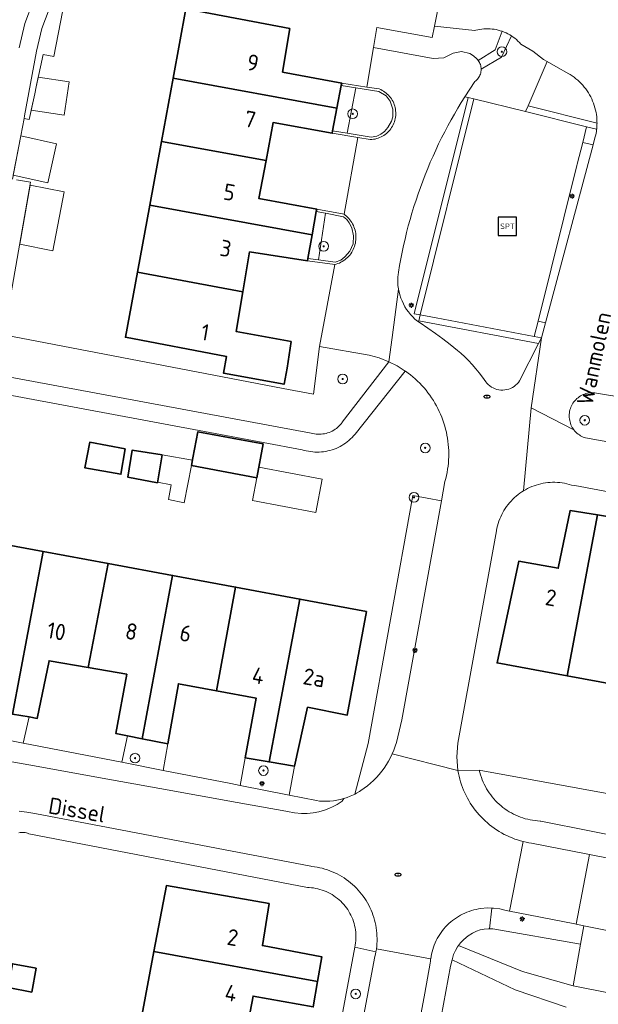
# Model space of a CAD drawing. Header units: metres. Extents: x 152610 to 160096, y 456114 to 462495.
# Tile 361 of 656: x 157513 to 157561, y 460088 to 460169. Entities that reach past the tile are written whole.
import ezdxf
from ezdxf.enums import TextEntityAlignment as Align

# ---------------------------------------------------------------- set-up
doc = ezdxf.new("R2010")
doc.units = ezdxf.units.M
doc.header["$LTSCALE"] = 0.5
doc.layers.get('0').update_dxf_attribs({"linetype": 'CONTINUOUS'})
for name, color, linetype, lineweight in [('B-PV-GR-BEPLANTING_CULTUUR_BODEMBEDEKKER-GV', 251, 'CONTINUOUS', 18), ('B-PV-GR-BEPLANTING_CULTUUR_BOSPLANTSOEN-GV', 251, 'CONTINUOUS', 18), ('B-PV-GR-BEPLANTING_CULTUUR_HEESTERS-GV', 251, 'CONTINUOUS', 18), ('B-PV-GR-BEPLANTING_CULTUUR_ROOS-GV', 251, 'CONTINUOUS', 18), ('B-PV-GR-BEPLANTING_CULTUUR_VASTE PLANTENVAK-GV', 251, 'CONTINUOUS', 18), ('B-PV-GR-BOOM-S', 251, 'CONTINUOUS', 25), ('B-PV-GR-HAAG-GV', 251, 'CONTINUOUS', 13), ('B-PV-IE-MEUBILAIR-S', 251, 'CONTINUOUS', 25), ('B-PV-IE-MEUBILAIR_WEGMEUBILAIR-S', 251, 'CONTINUOUS', 25), ('B-PV-OG-BEBOUWING-GV', 6, 'CONTINUOUS', 35), ('B-PV-OG-BEBOUWING-T18', 1, 'CONTINUOUS', 18), ('B-PV-OG-BEBOUWING_OVERBOUWING-GV', 251, 'CONTINUOUS', 18), ('B-PV-OG-BEBOUWING_SCHUUR-GV', 251, 'CONTINUOUS', 18), ('B-PV-OG-TERREIN_BEGROEID-GV', 251, 'CONTINUOUS', 18), ('B-PV-OG-TOPOGRAFIE-T18', 1, 'CONTINUOUS', 18), ('B-PV-VH-GESLOTENVERHARDING_ASFALT-GV', 251, 'CONTINUOUS', 18), ('B-PV-VH-HALFVERHARDING_GRAVEL-GV', 251, 'CONTINUOUS', 18), ('B-PV-VH-ONVERHARD_ZAND-GV', 251, 'CONTINUOUS', 18), ('B-PV-VH-OPENVERHARDING_BETONSTRAATSTEEN-GV', 251, 'CONTINUOUS', 18), ('B-PV-VH-OPENVERHARDING_STRAATBAKSTEEN-GV', 251, 'CONTINUOUS', 18), ('B-PV-VH-OPENVERHARDING_TEGEL-GV', 251, 'CONTINUOUS', 18)]:
    doc.layers.add(name, color=color, linetype=linetype, lineweight=lineweight)
doc.styles.add('NLCS-ISO', font='NLCS-ISO.ttf')
doc.styles.add('NLCS-ISO-M750-T18', font='NLCS-ISO.ttf', dxfattribs={"height": 1.35})

# ---------------------------------------------------------------- blocks, each defined once
blk = doc.blocks.new('SIE-MEUBILAIR_PAAL_LICHTMAST-SO')
for points in [[(-0.62, 0), (-1, 0)], [(-0.71, 0.71), (-0.44, 0.44)], [(0, 1), (0, 0.62)], [(0.44, 0.44), (0.71, 0.71)], [(1, 0), (0.62, 0)], [(-0.71, -0.71), (-0.44, -0.44)], [(0, -0.62), (0, -1)], [(0.44, -0.44), (0.71, -0.71)]]:
    blk.add_lwpolyline(points)
blk.add_circle((0, 0), 0.5)
blk = doc.blocks.new('SIE-MEUBILAIR_PUT_RIOOLPUT-SO')
blk.add_ellipse((0, 0), major_axis=(1.25, 0), ratio=0.54)
at = {"style": 'NLCS-ISO'}
blk.add_text('ri', height=0.75, dxfattribs=at).set_placement((-0.04, 0.07), align=Align.MIDDLE_CENTER)
blk = doc.blocks.new('SIE-WEG_SPEELTOESTEL-SO')
at = {"flags": 128}
blk.add_lwpolyline([(-3.75, -3.75), (3.75, -3.75), (3.75, 3.75), (-3.75, 3.75)], close=True, dxfattribs=at)
at = {"style": 'NLCS-ISO'}
blk.add_text('SPT', height=2.25, dxfattribs=at).set_placement((0, 0), align=Align.MIDDLE_CENTER)
blk = doc.blocks.new('SGR-BOOM_GBKN-SO')
at = {"linetype": 'ByBlock', "lineweight": 18}
h = blk.add_hatch(color=0, dxfattribs=at)
h.dxf.hatch_style = 1
edge = h.paths.add_edge_path()
edge.add_arc((0, 0), 0.25, 0, 360)
at = {"color": 0, "linetype": 'ByBlock', "lineweight": 18}
for radius in [2, 0.25]:
    blk.add_circle((0, 0), radius, dxfattribs=at)
at = {"color": 0, "linetype": 'ByBlock', "lineweight": 18, "style": 'NLCS-ISO'}
blk.add_attdef('SOORT', (2.5, 0), '', height=1.5, dxfattribs=at)

msp = doc.modelspace()

# ---------------------------------------------------------------- linework, layer by layer
at = {"layer": 'B-PV-GR-BEPLANTING_CULTUUR_BODEMBEDEKKER-GV', "flags": 128}
msp.add_lwpolyline([(157558.306, 460087.473), (157554.077, 460088.906), (157548.886, 460091.372), (157548.75, 460090.857), (157547.963, 460086.669)], dxfattribs=at)
at = {"layer": 'B-PV-GR-BEPLANTING_CULTUUR_BOSPLANTSOEN-GV', "flags": 128}
msp.add_lwpolyline([(157517.08, 460171.742), (157516.785, 460171.795), (157516.093, 460170.871), (157515.589, 460169.963), (157514.984, 460168.35), (157514.543, 460166.473), (157513.562, 460161.134), (157513.523, 460160.928), (157513.954, 460160.847), (157514.398, 460162.943), (157514.525, 460163.543), (157515.09, 460166.21), (157515.977, 460166.049)], close=True, dxfattribs=at)
msp.add_lwpolyline([(157509.55, 460140.058), (157537.243, 460134.909), (157537.376, 460134.875), (157537.51, 460134.849), (157537.646, 460134.831), (157537.783, 460134.821), (157537.92, 460134.819), (157538.057, 460134.825), (157538.194, 460134.839), (157538.329, 460134.861), (157538.463, 460134.891), (157538.595, 460134.928), (157538.724, 460134.973), (157538.851, 460135.025), (157538.974, 460135.085), (157539.094, 460135.152), (157539.209, 460135.226), (157539.32, 460135.306), (157539.427, 460135.393), (157539.527, 460135.486), (157539.623, 460135.584), (157539.712, 460135.688), (157539.795, 460135.797), (157539.801, 460135.805), (157543.658, 460140.815), (157542.858, 460141.122), (157542.032, 460141.346), (157537.923, 460142.059), (157537.423, 460138.122), (157534.929, 460138.6), (157529.921, 460139.561), (157511.85, 460143.037), (157514.061, 460155.65), (157512.896, 460155.853)], dxfattribs=at)
at = {"layer": 'B-PV-GR-BEPLANTING_CULTUUR_HEESTERS-GV', "flags": 128}
for points in [[(157553.015, 460168.122), (157552.852, 460168.176), (157552.688, 460168.222), (157552.521, 460168.26), (157552.353, 460168.291), (157552.183, 460168.313), (157552.013, 460168.328), (157551.843, 460168.334), (157551.672, 460168.333), (157551.501, 460168.324), (157551.331, 460168.306), (157551.162, 460168.281), (157550.994, 460168.248), (157550.828, 460168.207), (157550.741, 460168.182), (157547.412, 460168.562), (157547.225, 460167.613), (157542.662, 460168.448), (157542.384, 460166.792), (157547.316, 460165.87), (157548.184, 460165.922), (157548.962, 460166.309), (157549.658, 460166.449), (157550.348, 460166.286), (157550.654, 460166.096), (157550.912, 460165.844), (157550.963, 460165.791), (157551.026, 460165.715), (157552.424, 460166.587)], [(157557.454, 460165.214), (157556.72, 460165.625), (157555.146, 460161.959), (157560.845, 460160.535), (157560.843, 460160.654), (157560.835, 460160.848), (157560.819, 460161.041), (157560.795, 460161.234), (157560.763, 460161.426), (157560.723, 460161.616), (157560.675, 460161.804), (157560.62, 460161.99), (157560.557, 460162.174), (157560.486, 460162.355), (157560.408, 460162.532), (157560.323, 460162.707), (157560.231, 460162.878), (157560.131, 460163.045), (157560.025, 460163.207), (157559.913, 460163.366), (157559.794, 460163.519), (157559.668, 460163.667), (157559.537, 460163.81), (157559.4, 460163.948), (157559.257, 460164.08), (157559.109, 460164.206), (157558.956, 460164.325), (157558.799, 460164.438), (157558.636, 460164.545), (157558.523, 460164.614)], [(157540.921, 460163.46), (157539.72, 460163.65), (157539.366, 460161.775), (157539.01, 460159.898), (157540.221, 460159.693)], [(157550.197, 460162.65), (157549.921, 460162.715), (157549.627, 460162.242), (157549.341, 460161.764), (157549.061, 460161.282), (157548.788, 460160.797), (157548.522, 460160.307), (157548.263, 460159.814), (157548.011, 460159.317), (157547.766, 460158.816), (157547.529, 460158.312), (157547.299, 460157.805), (157547.076, 460157.294), (157546.86, 460156.78), (157546.652, 460156.264), (157546.452, 460155.744), (157546.258, 460155.221), (157546.073, 460154.696), (157545.895, 460154.168), (157545.724, 460153.638), (157545.561, 460153.105), (157545.406, 460152.57), (157545.259, 460152.033), (157545.119, 460151.494), (157544.987, 460150.952), (157544.863, 460150.409), (157544.746, 460149.864), (157544.638, 460149.318), (157544.537, 460148.77), (157544.444, 460148.221), (157544.408, 460147.993), (157544.392, 460147.837), (157544.383, 460147.63), (157544.387, 460147.366), (157544.407, 460147.103), (157544.442, 460146.842), (157544.45, 460146.804), (157544.494, 460146.583), (157544.562, 460146.328), (157544.644, 460146.077), (157544.742, 460145.832), (157544.854, 460145.594), (157544.981, 460145.362), (157545.121, 460145.139), (157545.275, 460144.924), (157545.441, 460144.72), (157545.62, 460144.525), (157545.81, 460144.342), (157546.01, 460144.171), (157546.237, 460144.023), (157546.873, 460143.595), (157547.5, 460143.153), (157548.118, 460142.698), (157548.726, 460142.231), (157549.325, 460141.75), (157549.587, 460141.523), (157549.917, 460141.218), (157550.236, 460140.902), (157550.544, 460140.574), (157550.839, 460140.236), (157551.123, 460139.887), (157551.394, 460139.529), (157551.652, 460139.161), (157551.748, 460139.041), (157551.863, 460138.923), (157551.989, 460138.816), (157552.124, 460138.722), (157552.269, 460138.642), (157552.42, 460138.576), (157552.577, 460138.525), (157552.738, 460138.489), (157552.902, 460138.469), (157553.066, 460138.465), (157553.231, 460138.477), (157553.394, 460138.505), (157553.553, 460138.548), (157553.707, 460138.607), (157553.855, 460138.68), (157553.995, 460138.768), (157554.126, 460138.868), (157554.246, 460138.981), (157554.355, 460139.105), (157554.452, 460139.238), (157556.014, 460142.32), (157546.122, 460144.19), (157546.231, 460144.679), (157545.739, 460144.772)], [(157538.432, 460153.081), (157537.661, 460153.227), (157537.312, 460151.288), (157536.962, 460149.349), (157537.843, 460149.226)], [(157547.999, 460129.324), (157545.619, 460129.756), (157541.931, 460109.27), (157540.832, 460105.07), (157540.985, 460105.151), (157541.234, 460105.3), (157541.338, 460105.366), (157541.615, 460105.557), (157541.883, 460105.761), (157542.141, 460105.978), (157542.389, 460106.206), (157542.625, 460106.446), (157542.85, 460106.697), (157543.063, 460106.958), (157543.262, 460107.229), (157543.449, 460107.51), (157543.623, 460107.799), (157543.782, 460108.095), (157543.927, 460108.399), (157544.058, 460108.71), (157544.173, 460109.026), (157544.274, 460109.348), (157544.733, 460111.217), (157547.998, 460129.32)], [(157551.975, 460093.931), (157551.876, 460093.932), (157551.52, 460093.907), (157551.206, 460093.864), (157550.895, 460093.748), (157550.549, 460093.591), (157550.198, 460093.351), (157549.838, 460093.057), (157549.567, 460092.772), (157549.397, 460092.557), (157554.687, 460090.412), (157558.864, 460089.229), (157559.491, 460092.681), (157552.24, 460093.93)]]:
    msp.add_lwpolyline(points, close=True, dxfattribs=at)
for points in [[(157563.298, 460137.799), (157560.79, 460138.225), (157560.668, 460138.242), (157560.544, 460138.251), (157560.42, 460138.253), (157560.297, 460138.246), (157560.174, 460138.231), (157560.053, 460138.209), (157559.933, 460138.178), (157559.815, 460138.14), (157559.7, 460138.094), (157559.588, 460138.041), (157559.48, 460137.981), (157559.376, 460137.914), (157559.277, 460137.841), (157559.182, 460137.761), (157559.093, 460137.675), (157559.01, 460137.584), (157558.932, 460137.488), (157558.861, 460137.386), (157558.797, 460137.28), (157558.74, 460137.171), (157558.69, 460137.058), (157558.647, 460136.942), (157558.612, 460136.823), (157558.585, 460136.703), (157558.565, 460136.58), (157558.554, 460136.457), (157558.55, 460136.334), (157558.555, 460136.21), (157558.567, 460136.087), (157558.587, 460135.965), (157558.616, 460135.844), (157558.652, 460135.726), (157558.695, 460135.61), (157558.746, 460135.498), (157558.804, 460135.388), (157558.869, 460135.283), (157558.941, 460135.182), (157559.019, 460135.086), (157559.103, 460134.996), (157559.192, 460134.911), (157559.288, 460134.831), (157559.387, 460134.759), (157559.492, 460134.692), (157559.601, 460134.633), (157559.713, 460134.581), (157559.828, 460134.536), (157559.882, 460134.518), (157583.436, 460130.268)], [(157580.253, 460101.726), (157551.125, 460107.058), (157551.173, 460106.856), (157551.229, 460106.657), (157551.293, 460106.46), (157551.365, 460106.266), (157551.444, 460106.074), (157551.53, 460105.885), (157551.623, 460105.701), (157551.723, 460105.519), (157551.831, 460105.342), (157551.945, 460105.169), (157552.066, 460105.001), (157552.193, 460104.837), (157552.326, 460104.679), (157552.465, 460104.525), (157552.611, 460104.377), (157552.761, 460104.235), (157552.918, 460104.099), (157553.079, 460103.969), (157553.245, 460103.845), (157553.416, 460103.728), (157553.591, 460103.617), (157553.77, 460103.514), (157553.954, 460103.417), (157554.141, 460103.328), (157554.331, 460103.245), (157554.524, 460103.17), (157554.72, 460103.103), (157554.918, 460103.043), (157555.119, 460102.991), (157555.321, 460102.947), (157555.525, 460102.911), (157555.73, 460102.882), (157555.936, 460102.862), (157556.143, 460102.849), (157556.197, 460102.847), (157576.993, 460098.717)]]:
    msp.add_lwpolyline(points, dxfattribs=at)
at = {"layer": 'B-PV-GR-BEPLANTING_CULTUUR_ROOS-GV', "flags": 128}
for points in [[(157512.569, 460111.688), (157510.363, 460112.069), (157509.986, 460109.966), (157513.46, 460109.289), (157513.949, 460111.451)], [(157523.266, 460109.652), (157522.052, 460109.892), (157521.586, 460107.705), (157525.006, 460107.038), (157525.399, 460109.233)], [(157533.761, 460107.739), (157531.777, 460108.073), (157531.369, 460105.794), (157535.416, 460104.984), (157535.848, 460107.389)]]:
    msp.add_lwpolyline(points, close=True, dxfattribs=at)
at = {"layer": 'B-PV-GR-BEPLANTING_CULTUUR_VASTE PLANTENVAK-GV', "flags": 128}
for points in [[(157542.833, 460163.157), (157540.921, 460163.46), (157540.221, 460159.693), (157542.191, 460159.36), (157542.659, 460159.47), (157542.992, 460159.63), (157543.289, 460159.852), (157543.573, 460160.161), (157543.882, 460160.692), (157543.993, 460161.063), (157543.98, 460161.68), (157543.758, 460162.347), (157543.425, 460162.779)], [(157539.915, 460152.8), (157538.432, 460153.081), (157537.843, 460149.226), (157539.208, 460149.035), (157539.681, 460149.216), (157540.029, 460149.486), (157540.425, 460149.95), (157540.695, 460150.558), (157540.744, 460151.215), (157540.599, 460151.872), (157540.386, 460152.297), (157540.193, 460152.567)]]:
    msp.add_lwpolyline(points, close=True, dxfattribs=at)
at = {"layer": 'B-PV-GR-HAAG-GV', "flags": 128}
for points in [[(157541.833, 460163.518), (157539.758, 460163.848), (157539.72, 460163.65), (157540.921, 460163.46), (157542.833, 460163.157), (157543.425, 460162.779), (157543.758, 460162.347), (157543.98, 460161.68), (157543.993, 460161.063), (157543.882, 460160.692), (157543.573, 460160.161), (157543.289, 460159.852), (157542.992, 460159.63), (157542.659, 460159.47), (157542.191, 460159.36), (157540.221, 460159.693), (157539.01, 460159.898), (157538.973, 460159.701), (157541.08, 460159.345), (157542.118, 460159.173), (157542.249, 460159.181), (157542.38, 460159.197), (157542.51, 460159.22), (157542.638, 460159.252), (157542.764, 460159.291), (157542.887, 460159.338), (157543.007, 460159.392), (157543.123, 460159.453), (157543.236, 460159.522), (157543.344, 460159.597), (157543.448, 460159.678), (157543.546, 460159.766), (157543.639, 460159.859), (157543.726, 460159.958), (157543.807, 460160.062), (157543.881, 460160.171), (157543.949, 460160.284), (157544.01, 460160.401), (157544.063, 460160.521), (157544.109, 460160.644), (157544.148, 460160.77), (157544.179, 460160.898), (157544.202, 460161.028), (157544.217, 460161.159), (157544.224, 460161.291), (157544.223, 460161.422), (157544.214, 460161.554), (157544.198, 460161.684), (157544.173, 460161.814), (157544.14, 460161.941), (157544.1, 460162.067), (157544.052, 460162.19), (157543.997, 460162.309), (157543.935, 460162.425), (157543.866, 460162.537), (157543.79, 460162.645), (157543.707, 460162.748), (157543.619, 460162.846), (157543.525, 460162.938), (157543.425, 460163.024), (157543.321, 460163.104), (157543.211, 460163.178), (157543.098, 460163.244), (157542.981, 460163.304), (157542.864, 460163.355)], [(157550.684, 460162.536), (157550.197, 460162.65), (157545.739, 460144.772), (157546.231, 460144.679)], [(157560.845, 460160.535), (157555.146, 460161.959), (157554.946, 460161.493), (157559.988, 460160.234), (157560.816, 460160.029), (157560.82, 460160.072), (157560.836, 460160.265), (157560.844, 460160.459)], [(157560.523, 460158.729), (157559.661, 460158.94), (157559.204, 460157.13), (157559.18, 460157.035), (157555.971, 460144.165), (157556.586, 460144.041)], [(157539.952, 460152.996), (157537.697, 460153.424), (157537.661, 460153.227), (157538.432, 460153.081), (157539.915, 460152.8), (157540.193, 460152.567), (157540.386, 460152.297), (157540.599, 460151.872), (157540.744, 460151.215), (157540.695, 460150.558), (157540.425, 460149.95), (157540.029, 460149.486), (157539.681, 460149.216), (157539.208, 460149.035), (157537.843, 460149.226), (157536.962, 460149.349), (157536.926, 460149.152), (157539.18, 460148.837), (157539.311, 460148.874), (157539.44, 460148.92), (157539.566, 460148.972), (157539.689, 460149.032), (157539.808, 460149.099), (157539.923, 460149.172), (157540.033, 460149.253), (157540.138, 460149.339), (157540.238, 460149.432), (157540.333, 460149.531), (157540.422, 460149.634), (157540.504, 460149.743), (157540.58, 460149.857), (157540.649, 460149.974), (157540.711, 460150.096), (157540.766, 460150.221), (157540.814, 460150.349), (157540.854, 460150.479), (157540.886, 460150.612), (157540.91, 460150.746), (157540.927, 460150.882), (157540.935, 460151.018), (157540.935, 460151.154), (157540.928, 460151.291), (157540.912, 460151.426), (157540.889, 460151.561), (157540.858, 460151.694), (157540.819, 460151.824), (157540.772, 460151.953), (157540.718, 460152.078), (157540.657, 460152.2), (157540.589, 460152.318), (157540.514, 460152.432), (157540.432, 460152.542), (157540.344, 460152.646), (157540.25, 460152.745), (157540.151, 460152.839), (157540.046, 460152.926)], [(157547.551, 460144.429), (157546.231, 460144.679), (157546.122, 460144.19), (157556.014, 460142.32), (157556.249, 460142.784), (157555.655, 460142.896)]]:
    msp.add_lwpolyline(points, close=True, dxfattribs=at)
at = {"layer": 'B-PV-OG-BEBOUWING-GV', "flags": 128}
for points in [[(157535.461, 460168.344), (157526.878, 460169.969), (157525.829, 460164.262), (157539.366, 460161.775), (157539.72, 460163.65), (157539.758, 460163.848), (157534.871, 460164.749)], [(157539.366, 460161.775), (157525.829, 460164.262), (157524.867, 460159.026), (157533.505, 460157.439), (157534.087, 460160.577), (157538.973, 460159.701), (157539.01, 460159.898)], [(157533.505, 460157.439), (157524.867, 460159.026), (157523.898, 460153.753), (157537.312, 460151.288), (157537.661, 460153.227), (157537.697, 460153.424), (157532.923, 460154.3)], [(157537.312, 460151.288), (157523.898, 460153.753), (157522.879, 460148.204), (157531.591, 460146.603), (157532.153, 460149.891), (157536.926, 460149.152), (157536.962, 460149.349)], [(157531.591, 460146.603), (157522.879, 460148.204), (157521.892, 460142.834), (157530.242, 460141.231), (157529.982, 460139.878), (157534.996, 460138.948), (157535.25, 460140.269), (157535.578, 460142.473), (157531.03, 460143.315)], [(157533.258, 460134.027), (157531.45, 460134.363), (157527.874, 460135.028), (157527.472, 460132.866), (157527.352, 460132.222), (157532.736, 460131.221)], [(157521.858, 460133.606), (157518.951, 460134.151), (157518.547, 460132.034), (157521.516, 460131.514)], [(157524.917, 460133.106), (157522.45, 460133.51), (157522.084, 460131.274), (157524.542, 460130.813)], [(157560.894, 460128.161), (157558.64, 460128.528), (157557.649, 460123.741), (157554.379, 460124.321), (157552.598, 460115.912), (157558.39, 460114.854)], [(157562.899, 460127.834), (157560.894, 460128.161), (157558.39, 460114.854), (157563.787, 460113.868), (157565.342, 460122.319), (157561.997, 460122.923)], [(157515.096, 460125.128), (157509.562, 460126.153), (157507.896, 460117.508), (157511.166, 460116.891), (157510.363, 460112.069), (157512.569, 460111.688)], [(157520.476, 460124.131), (157515.096, 460125.128), (157512.569, 460111.688), (157513.949, 460111.451), (157514.61, 460111.337), (157515.589, 460116.098), (157518.817, 460115.533)], [(157525.787, 460123.146), (157520.476, 460124.131), (157518.817, 460115.533), (157522.004, 460114.976), (157521.114, 460110.077), (157522.052, 460109.892), (157523.266, 460109.652)], [(157530.996, 460122.181), (157525.787, 460123.146), (157523.266, 460109.652), (157525.399, 460109.233), (157526.276, 460114.194), (157529.414, 460113.613)], [(157536.307, 460121.197), (157530.996, 460122.181), (157529.414, 460113.613), (157532.679, 460113.009), (157531.777, 460108.073), (157533.761, 460107.739)], [(157541.801, 460120.179), (157536.307, 460121.197), (157533.761, 460107.739), (157535.848, 460107.389), (157536.938, 460112.252), (157540.221, 460111.61)], [(157533.759, 460096.026), (157525.272, 460097.516), (157524.25, 460092.063), (157537.771, 460089.572), (157538.129, 460091.619), (157533.205, 460092.557)], [(157537.771, 460089.572), (157524.25, 460092.063), (157523.255, 460086.752), (157531.846, 460085.193), (157532.433, 460088.373), (157537.407, 460087.485)], [(157514.529, 460090.678), (157512.563, 460091.046), (157512.194, 460089.081), (157514.16, 460088.712)]]:
    msp.add_lwpolyline(points, close=True, dxfattribs=at)
at = {"layer": 'B-PV-OG-BEBOUWING_OVERBOUWING-GV', "flags": 128}
for points in [[(157517.236, 460163.936), (157514.69, 460164.322), (157514.525, 460163.543), (157514.398, 460162.943), (157514.116, 460161.61), (157516.821, 460161.2)], [(157516.841, 460154.846), (157514.016, 460155.394), (157513.162, 460150.522), (157515.9, 460149.991)], [(157527.437, 460132.678), (157524.917, 460133.106), (157524.552, 460130.874), (157524.554, 460130.871), (157525.683, 460130.647), (157525.439, 460129.418), (157526.745, 460129.159), (157527.352, 460132.222)], [(157538.147, 460131.099), (157532.901, 460132.106), (157532.736, 460131.221), (157532.379, 460129.352), (157537.619, 460128.348)]]:
    msp.add_lwpolyline(points, close=True, dxfattribs=at)
at = {"layer": 'B-PV-OG-BEBOUWING_SCHUUR-GV', "flags": 128}
msp.add_lwpolyline([(157516.211, 460158.816), (157513.248, 460159.484), (157512.629, 460156.233), (157515.484, 460155.59)], close=True, dxfattribs=at)
at = {"layer": 'B-PV-OG-TERREIN_BEGROEID-GV', "flags": 128}
msp.add_lwpolyline([(157553.779, 460167.744), (157552.955, 460165.976), (157551.277, 460164.981), (157551.273, 460164.883), (157551.261, 460164.785), (157551.242, 460164.688), (157551.215, 460164.594), (157551.18, 460164.501), (157551.138, 460164.412), (157551.089, 460164.327), (157551.033, 460164.246), (157550.97, 460164.169), (157550.902, 460164.098), (157550.828, 460164.033), (157550.749, 460163.974), (157550.329, 460163.348), (157549.921, 460162.715), (157550.197, 460162.65), (157550.684, 460162.536), (157554.946, 460161.493), (157555.146, 460161.959), (157556.72, 460165.625), (157556.43, 460165.788), (157555.534, 460166.495), (157554.549, 460167.072), (157554.434, 460167.199), (157554.314, 460167.32), (157554.188, 460167.435), (157554.056, 460167.544), (157553.92, 460167.647)], close=True, dxfattribs=at)
at = {"layer": 'B-PV-VH-GESLOTENVERHARDING_ASFALT-GV', "flags": 128}
msp.add_lwpolyline([(157554.946, 460161.493), (157550.684, 460162.536), (157546.231, 460144.679), (157547.551, 460144.429), (157555.655, 460142.896), (157555.971, 460144.165), (157559.18, 460157.035), (157559.204, 460157.13), (157559.661, 460158.94), (157559.988, 460160.234)], close=True, dxfattribs=at)
at = {"layer": 'B-PV-VH-HALFVERHARDING_GRAVEL-GV', "flags": 128}
for points in [[(157514.267, 460170.574), (157513.592, 460168.772), (157513.122, 460166.77)], [(157512.568, 460155.91), (157513.523, 460160.928), (157513.562, 460161.134), (157514.543, 460166.473), (157514.984, 460168.35), (157515.589, 460169.963)], [(157509.237, 460138.616), (157527.976, 460135.126), (157533.283, 460134.137), (157536.49, 460133.54), (157536.662, 460133.488), (157536.835, 460133.444), (157537.011, 460133.407), (157537.188, 460133.379), (157537.366, 460133.358), (157537.545, 460133.345), (157537.724, 460133.341), (157537.903, 460133.344), (157538.082, 460133.355), (157538.26, 460133.374), (157538.438, 460133.401), (157538.613, 460133.436), (157538.788, 460133.479), (157538.959, 460133.53), (157539.129, 460133.588), (157539.296, 460133.654), (157539.46, 460133.727), (157539.62, 460133.807), (157539.777, 460133.894), (157539.929, 460133.989), (157540.077, 460134.09), (157540.221, 460134.197), (157540.359, 460134.311), (157540.492, 460134.431), (157540.62, 460134.556), (157540.742, 460134.688), (157540.859, 460134.824), (157540.869, 460134.837), (157545.002, 460140.043), (157544.348, 460140.46), (157543.658, 460140.815), (157539.801, 460135.805), (157539.795, 460135.797), (157539.712, 460135.688), (157539.623, 460135.584), (157539.527, 460135.486), (157539.427, 460135.393), (157539.32, 460135.306), (157539.209, 460135.226), (157539.094, 460135.152), (157538.974, 460135.085), (157538.851, 460135.025), (157538.724, 460134.973), (157538.595, 460134.928), (157538.463, 460134.891), (157538.329, 460134.861), (157538.194, 460134.839), (157538.057, 460134.825), (157537.92, 460134.819), (157537.783, 460134.821), (157537.646, 460134.831), (157537.51, 460134.849), (157537.376, 460134.875), (157537.243, 460134.909), (157509.55, 460140.058)], [(157574.7, 460086.09), (157558.864, 460089.229), (157554.687, 460090.412), (157549.397, 460092.557), (157549.318, 460092.456), (157549.148, 460092.141), (157549.003, 460091.813), (157548.886, 460091.372), (157554.077, 460088.906), (157558.306, 460087.473)]]:
    msp.add_lwpolyline(points, dxfattribs=at)
at = {"layer": 'B-PV-VH-ONVERHARD_ZAND-GV', "flags": 128}
for points in [[(157541.833, 460163.518), (157539.758, 460163.848), (157539.72, 460163.65), (157540.921, 460163.46), (157542.833, 460163.157), (157543.425, 460162.779), (157543.758, 460162.347), (157543.98, 460161.68), (157543.993, 460161.063), (157543.882, 460160.692), (157543.573, 460160.161), (157543.289, 460159.852), (157542.992, 460159.63), (157542.659, 460159.47), (157542.191, 460159.36), (157540.221, 460159.693), (157539.01, 460159.898), (157538.973, 460159.701), (157541.08, 460159.345), (157542.118, 460159.173), (157542.249, 460159.181), (157542.38, 460159.197), (157542.51, 460159.22), (157542.638, 460159.252), (157542.764, 460159.291), (157542.887, 460159.338), (157543.007, 460159.392), (157543.123, 460159.453), (157543.236, 460159.522), (157543.344, 460159.597), (157543.448, 460159.678), (157543.546, 460159.766), (157543.639, 460159.859), (157543.726, 460159.958), (157543.807, 460160.062), (157543.881, 460160.171), (157543.949, 460160.284), (157544.01, 460160.401), (157544.063, 460160.521), (157544.109, 460160.644), (157544.148, 460160.77), (157544.179, 460160.898), (157544.202, 460161.028), (157544.217, 460161.159), (157544.224, 460161.291), (157544.223, 460161.422), (157544.214, 460161.554), (157544.198, 460161.684), (157544.173, 460161.814), (157544.14, 460161.941), (157544.1, 460162.067), (157544.052, 460162.19), (157543.997, 460162.309), (157543.935, 460162.425), (157543.866, 460162.537), (157543.79, 460162.645), (157543.707, 460162.748), (157543.619, 460162.846), (157543.525, 460162.938), (157543.425, 460163.024), (157543.321, 460163.104), (157543.211, 460163.178), (157543.098, 460163.244), (157542.981, 460163.304), (157542.864, 460163.355)], [(157550.684, 460162.536), (157550.197, 460162.65), (157545.739, 460144.772), (157546.231, 460144.679)], [(157560.845, 460160.535), (157555.146, 460161.959), (157554.946, 460161.493), (157559.988, 460160.234), (157560.816, 460160.029), (157560.82, 460160.072), (157560.836, 460160.265), (157560.844, 460160.459)], [(157560.523, 460158.729), (157559.661, 460158.94), (157559.204, 460157.13), (157559.18, 460157.035), (157555.971, 460144.165), (157556.586, 460144.041)], [(157539.952, 460152.996), (157537.697, 460153.424), (157537.661, 460153.227), (157538.432, 460153.081), (157539.915, 460152.8), (157540.193, 460152.567), (157540.386, 460152.297), (157540.599, 460151.872), (157540.744, 460151.215), (157540.695, 460150.558), (157540.425, 460149.95), (157540.029, 460149.486), (157539.681, 460149.216), (157539.208, 460149.035), (157537.843, 460149.226), (157536.962, 460149.349), (157536.926, 460149.152), (157539.18, 460148.837), (157539.311, 460148.874), (157539.44, 460148.92), (157539.566, 460148.972), (157539.689, 460149.032), (157539.808, 460149.099), (157539.923, 460149.172), (157540.033, 460149.253), (157540.138, 460149.339), (157540.238, 460149.432), (157540.333, 460149.531), (157540.422, 460149.634), (157540.504, 460149.743), (157540.58, 460149.857), (157540.649, 460149.974), (157540.711, 460150.096), (157540.766, 460150.221), (157540.814, 460150.349), (157540.854, 460150.479), (157540.886, 460150.612), (157540.91, 460150.746), (157540.927, 460150.882), (157540.935, 460151.018), (157540.935, 460151.154), (157540.928, 460151.291), (157540.912, 460151.426), (157540.889, 460151.561), (157540.858, 460151.694), (157540.819, 460151.824), (157540.772, 460151.953), (157540.718, 460152.078), (157540.657, 460152.2), (157540.589, 460152.318), (157540.514, 460152.432), (157540.432, 460152.542), (157540.344, 460152.646), (157540.25, 460152.745), (157540.151, 460152.839), (157540.046, 460152.926)], [(157547.551, 460144.429), (157546.231, 460144.679), (157546.122, 460144.19), (157556.014, 460142.32), (157556.249, 460142.784), (157555.655, 460142.896)]]:
    msp.add_lwpolyline(points, close=True, dxfattribs=at)
at = {"layer": 'B-PV-VH-OPENVERHARDING_BETONSTRAATSTEEN-GV', "flags": 128}
msp.add_lwpolyline([(157560.816, 460160.029), (157559.988, 460160.234), (157559.661, 460158.94), (157560.523, 460158.729), (157560.678, 460159.309), (157560.725, 460159.497), (157560.765, 460159.688), (157560.797, 460159.879)], close=True, dxfattribs=at)
at = {"layer": 'B-PV-VH-OPENVERHARDING_STRAATBAKSTEEN-GV', "flags": 128}
for points in [[(157548.214, 460172.612), (157547.412, 460168.562), (157550.741, 460168.182), (157550.828, 460168.207), (157550.994, 460168.248), (157551.162, 460168.281), (157551.331, 460168.306), (157551.501, 460168.324), (157551.672, 460168.333), (157551.843, 460168.334), (157552.013, 460168.328), (157552.183, 460168.313), (157552.353, 460168.291), (157552.521, 460168.26), (157552.688, 460168.222), (157552.852, 460168.176), (157553.015, 460168.122), (157553.174, 460168.061), (157553.331, 460167.993), (157553.484, 460167.917), (157553.633, 460167.834), (157553.779, 460167.744), (157553.92, 460167.647), (157554.056, 460167.544), (157554.188, 460167.435), (157554.314, 460167.32), (157554.434, 460167.199), (157554.549, 460167.072), (157555.534, 460166.495), (157556.43, 460165.788), (157556.72, 460165.625), (157557.454, 460165.214), (157558.523, 460164.614), (157558.636, 460164.545), (157558.799, 460164.438), (157558.956, 460164.325), (157559.109, 460164.206), (157559.257, 460164.08), (157559.4, 460163.948), (157559.537, 460163.81), (157559.668, 460163.667), (157559.794, 460163.519), (157559.913, 460163.366), (157560.025, 460163.207), (157560.131, 460163.045), (157560.231, 460162.878), (157560.323, 460162.707), (157560.408, 460162.532), (157560.486, 460162.355), (157560.557, 460162.174), (157560.62, 460161.99), (157560.675, 460161.804), (157560.723, 460161.616), (157560.763, 460161.426), (157560.795, 460161.234), (157560.819, 460161.041), (157560.835, 460160.848), (157560.843, 460160.654), (157560.845, 460160.535), (157560.844, 460160.459), (157560.836, 460160.265), (157560.82, 460160.072), (157560.816, 460160.029), (157560.797, 460159.879), (157560.765, 460159.688), (157560.725, 460159.497), (157560.678, 460159.309), (157560.523, 460158.729), (157556.586, 460144.041), (157556.249, 460142.784), (157555.418, 460137.015), (157558.941, 460135.182), (157558.869, 460135.283), (157558.804, 460135.388), (157558.746, 460135.498), (157558.695, 460135.61), (157558.652, 460135.726), (157558.616, 460135.844), (157558.587, 460135.965), (157558.567, 460136.087), (157558.555, 460136.21), (157558.55, 460136.334), (157558.554, 460136.457), (157558.565, 460136.58), (157558.585, 460136.703), (157558.612, 460136.823), (157558.647, 460136.942), (157558.69, 460137.058), (157558.74, 460137.171), (157558.797, 460137.28), (157558.861, 460137.386), (157558.932, 460137.488), (157559.01, 460137.584), (157559.093, 460137.675), (157559.182, 460137.761), (157559.277, 460137.841), (157559.376, 460137.914), (157559.48, 460137.981), (157559.588, 460138.041), (157559.7, 460138.094), (157559.815, 460138.14), (157559.933, 460138.178), (157560.053, 460138.209), (157560.174, 460138.231), (157560.297, 460138.246), (157560.42, 460138.253), (157560.544, 460138.251), (157560.668, 460138.242), (157560.79, 460138.225), (157563.298, 460137.799)], [(157583.436, 460130.268), (157559.882, 460134.518), (157559.828, 460134.536), (157559.713, 460134.581), (157559.601, 460134.633), (157559.492, 460134.692), (157559.387, 460134.759), (157559.288, 460134.831), (157559.192, 460134.911), (157559.103, 460134.996), (157559.019, 460135.086), (157558.941, 460135.182), (157555.418, 460137.015), (157554.76, 460130.133), (157554.929, 460130.232), (157555.103, 460130.324), (157555.279, 460130.41), (157555.459, 460130.488), (157555.642, 460130.558), (157555.828, 460130.621), (157556.016, 460130.676), (157556.207, 460130.724), (157556.399, 460130.764), (157556.592, 460130.796), (157556.787, 460130.82), (157556.982, 460130.836), (157557.178, 460130.844), (157557.374, 460130.844), (157557.571, 460130.837), (157557.766, 460130.821), (157557.961, 460130.797), (157558.154, 460130.765), (157558.346, 460130.725), (157558.537, 460130.678), (157558.725, 460130.623), (157559.012, 460130.57), (157563.256, 460129.79)], [(157509.676, 460108.244), (157513.918, 460107.481), (157520.437, 460106.308), (157524.735, 460105.534), (157531.115, 460104.386), (157535.155, 460103.659), (157535.288, 460103.631), (157535.856, 460103.522), (157536.433, 460103.474), (157536.915, 460103.48), (157537.395, 460103.529), (157537.868, 460103.619), (157538.332, 460103.75), (157538.694, 460103.885), (157539.046, 460104.044), (157539.385, 460104.227), (157539.79, 460104.489), (157539.92, 460104.699), (157539.64, 460104.624), (157539.356, 460104.565), (157539.07, 460104.521), (157538.782, 460104.492), (157538.492, 460104.48), (157538.202, 460104.484), (157537.913, 460104.504), (157537.68, 460104.532), (157535.416, 460104.984), (157531.369, 460105.794), (157530.593, 460105.949), (157525.006, 460107.038), (157521.586, 460107.705), (157513.46, 460109.289), (157509.986, 460109.966)], [(157513.105, 460103.677), (157513.755, 460103.587), (157514.399, 460103.462), (157537.194, 460099.109), (157537.286, 460099.1), (157537.504, 460099.072), (157537.721, 460099.037), (157537.937, 460098.994), (157538.15, 460098.942), (157538.362, 460098.883), (157538.572, 460098.817), (157538.778, 460098.743), (157538.983, 460098.661), (157539.183, 460098.572), (157539.381, 460098.476), (157539.575, 460098.373), (157539.765, 460098.262), (157539.951, 460098.145), (157540.133, 460098.021), (157540.31, 460097.891), (157540.481, 460097.754), (157540.648, 460097.611), (157540.81, 460097.462), (157540.966, 460097.308), (157541.117, 460097.148), (157541.261, 460096.982), (157541.399, 460096.811), (157541.531, 460096.635), (157541.657, 460096.455), (157541.776, 460096.27), (157541.888, 460096.081), (157541.993, 460095.888), (157542.091, 460095.692), (157542.182, 460095.491), (157542.265, 460095.288), (157542.341, 460095.082), (157542.41, 460094.873), (157542.47, 460094.662), (157542.524, 460094.449), (157542.569, 460094.234), (157542.606, 460094.017), (157542.636, 460093.799), (157542.657, 460093.58), (157542.671, 460093.361), (157542.677, 460093.141), (157542.674, 460092.922), (157542.664, 460092.702), (157542.646, 460092.483), (157542.62, 460092.272), (157547.105, 460091.455), (157547.106, 460091.462), (157547.136, 460091.656), (157547.174, 460091.849), (157547.219, 460092.04), (157547.272, 460092.23), (157547.333, 460092.417), (157547.402, 460092.601), (157547.478, 460092.783), (157547.561, 460092.961), (157547.652, 460093.136), (157547.749, 460093.307), (157547.854, 460093.473), (157547.965, 460093.636), (157548.082, 460093.794), (157548.206, 460093.946), (157548.336, 460094.094), (157548.472, 460094.236), (157548.614, 460094.373), (157548.761, 460094.504), (157548.913, 460094.628), (157549.07, 460094.747), (157549.232, 460094.859), (157549.398, 460094.964), (157549.569, 460095.062), (157549.743, 460095.154), (157549.921, 460095.238), (157550.102, 460095.315), (157550.286, 460095.384), (157550.473, 460095.446), (157550.662, 460095.501), (157550.853, 460095.547), (157551.046, 460095.586), (157551.24, 460095.617), (157551.766, 460095.662), (157552.164, 460095.654), (157552.294, 460095.651), (157552.818, 460095.583), (157553.331, 460095.46), (157553.619, 460095.403), (157554.754, 460101.152), (157554.521, 460101.215), (157554.291, 460101.286), (157554.063, 460101.363), (157553.837, 460101.449), (157553.615, 460101.542), (157553.396, 460101.642), (157553.18, 460101.749), (157552.968, 460101.864), (157552.76, 460101.986), (157552.556, 460102.114), (157552.356, 460102.249), (157552.162, 460102.391), (157551.971, 460102.539), (157551.786, 460102.693), (157551.606, 460102.853), (157551.432, 460103.019), (157551.263, 460103.191), (157551.1, 460103.369), (157550.943, 460103.551), (157550.792, 460103.739), (157550.647, 460103.932), (157550.509, 460104.129), (157550.377, 460104.331), (157550.253, 460104.537), (157550.135, 460104.747), (157550.024, 460104.961), (157549.92, 460105.179), (157549.824, 460105.4), (157549.735, 460105.624), (157549.653, 460105.851), (157549.58, 460106.08), (157549.513, 460106.312), (157549.455, 460106.545), (157549.404, 460106.781), (157549.361, 460107.018), (157543.927, 460108.399), (157543.782, 460108.095), (157543.623, 460107.799), (157543.449, 460107.51), (157543.262, 460107.229), (157543.063, 460106.958), (157542.85, 460106.697), (157542.625, 460106.446), (157542.389, 460106.206), (157542.141, 460105.978), (157541.883, 460105.761), (157541.615, 460105.557), (157541.338, 460105.366), (157541.234, 460105.3), (157540.985, 460105.151), (157540.832, 460105.07), (157540.729, 460105.016), (157540.465, 460104.896), (157540.195, 460104.79), (157539.92, 460104.699), (157539.79, 460104.489), (157539.385, 460104.227), (157539.046, 460104.044), (157538.694, 460103.885), (157538.332, 460103.75), (157537.868, 460103.619), (157537.395, 460103.529), (157536.915, 460103.48), (157536.433, 460103.474), (157535.856, 460103.522), (157535.288, 460103.631), (157535.155, 460103.659), (157531.115, 460104.386), (157524.735, 460105.534), (157520.437, 460106.308), (157513.918, 460107.481), (157509.676, 460108.244)], [(157575.233, 460097.124), (157560.212, 460100.077), (157559.124, 460094.317), (157559.766, 460094.19), (157576.108, 460090.896)], [(157530.093, 460000), (157546.617, 460088.633), (157547.072, 460091.11), (157547.084, 460091.266), (157547.105, 460091.455), (157542.62, 460092.272), (157542.619, 460092.265), (157542.585, 460092.048), (157542.547, 460091.856), (157542.504, 460091.665), (157525.233, 460000.001)]]:
    msp.add_lwpolyline(points, dxfattribs=at)
for points in [[(157547.316, 460165.87), (157542.384, 460166.792), (157541.833, 460163.518), (157542.864, 460163.355), (157542.981, 460163.304), (157543.098, 460163.244), (157543.211, 460163.178), (157543.321, 460163.104), (157543.425, 460163.024), (157543.525, 460162.938), (157543.619, 460162.846), (157543.707, 460162.748), (157543.79, 460162.645), (157543.866, 460162.537), (157543.935, 460162.425), (157543.997, 460162.309), (157544.052, 460162.19), (157544.1, 460162.067), (157544.14, 460161.941), (157544.173, 460161.814), (157544.198, 460161.684), (157544.214, 460161.554), (157544.223, 460161.422), (157544.224, 460161.291), (157544.217, 460161.159), (157544.202, 460161.028), (157544.179, 460160.898), (157544.148, 460160.77), (157544.109, 460160.644), (157544.063, 460160.521), (157544.01, 460160.401), (157543.949, 460160.284), (157543.881, 460160.171), (157543.807, 460160.062), (157543.726, 460159.958), (157543.639, 460159.859), (157543.546, 460159.766), (157543.448, 460159.678), (157543.344, 460159.597), (157543.236, 460159.522), (157543.123, 460159.453), (157543.007, 460159.392), (157542.887, 460159.338), (157542.764, 460159.291), (157542.638, 460159.252), (157542.51, 460159.22), (157542.38, 460159.197), (157542.249, 460159.181), (157542.118, 460159.173), (157541.08, 460159.345), (157539.952, 460152.996), (157540.046, 460152.926), (157540.151, 460152.839), (157540.25, 460152.745), (157540.344, 460152.646), (157540.432, 460152.542), (157540.514, 460152.432), (157540.589, 460152.318), (157540.657, 460152.2), (157540.718, 460152.078), (157540.772, 460151.953), (157540.819, 460151.824), (157540.858, 460151.694), (157540.889, 460151.561), (157540.912, 460151.426), (157540.928, 460151.291), (157540.935, 460151.154), (157540.935, 460151.018), (157540.927, 460150.882), (157540.91, 460150.746), (157540.886, 460150.612), (157540.854, 460150.479), (157540.814, 460150.349), (157540.766, 460150.221), (157540.711, 460150.096), (157540.649, 460149.974), (157540.58, 460149.857), (157540.504, 460149.743), (157540.422, 460149.634), (157540.333, 460149.531), (157540.238, 460149.432), (157540.138, 460149.339), (157540.033, 460149.253), (157539.923, 460149.172), (157539.808, 460149.099), (157539.689, 460149.032), (157539.566, 460148.972), (157539.44, 460148.92), (157539.311, 460148.874), (157539.18, 460148.837), (157537.923, 460142.059), (157542.032, 460141.346), (157542.858, 460141.122), (157543.658, 460140.815), (157543.917, 460142.818), (157544.45, 460146.804), (157544.442, 460146.842), (157544.407, 460147.103), (157544.387, 460147.366), (157544.383, 460147.63), (157544.392, 460147.837), (157544.408, 460147.993), (157544.444, 460148.221), (157544.537, 460148.77), (157544.638, 460149.318), (157544.746, 460149.864), (157544.863, 460150.409), (157544.987, 460150.952), (157545.119, 460151.494), (157545.259, 460152.033), (157545.406, 460152.57), (157545.561, 460153.105), (157545.724, 460153.638), (157545.895, 460154.168), (157546.073, 460154.696), (157546.258, 460155.221), (157546.452, 460155.744), (157546.652, 460156.264), (157546.86, 460156.78), (157547.076, 460157.294), (157547.299, 460157.805), (157547.529, 460158.312), (157547.766, 460158.816), (157548.011, 460159.317), (157548.263, 460159.814), (157548.522, 460160.307), (157548.788, 460160.797), (157549.061, 460161.282), (157549.341, 460161.764), (157549.627, 460162.242), (157549.921, 460162.715), (157550.329, 460163.348), (157550.749, 460163.974), (157550.828, 460164.033), (157550.902, 460164.098), (157550.97, 460164.169), (157551.033, 460164.246), (157551.089, 460164.327), (157551.138, 460164.412), (157551.18, 460164.501), (157551.215, 460164.594), (157551.242, 460164.688), (157551.261, 460164.785), (157551.273, 460164.883), (157551.277, 460164.981), (157551.272, 460165.08), (157551.26, 460165.178), (157551.239, 460165.274), (157551.211, 460165.369), (157551.176, 460165.461), (157551.133, 460165.549), (157551.083, 460165.634), (157551.026, 460165.715), (157550.963, 460165.791), (157550.912, 460165.844), (157550.654, 460166.096), (157550.348, 460166.286), (157549.658, 460166.449), (157548.962, 460166.309), (157548.184, 460165.922)], [(157555.418, 460137.015), (157556.249, 460142.784), (157556.014, 460142.32), (157554.452, 460139.238), (157554.355, 460139.105), (157554.246, 460138.981), (157554.126, 460138.868), (157553.995, 460138.768), (157553.855, 460138.68), (157553.707, 460138.607), (157553.553, 460138.548), (157553.394, 460138.505), (157553.231, 460138.477), (157553.066, 460138.465), (157552.902, 460138.469), (157552.738, 460138.489), (157552.577, 460138.525), (157552.42, 460138.576), (157552.269, 460138.642), (157552.124, 460138.722), (157551.989, 460138.816), (157551.863, 460138.923), (157551.748, 460139.041), (157551.652, 460139.161), (157551.394, 460139.529), (157551.123, 460139.887), (157550.839, 460140.236), (157550.544, 460140.574), (157550.236, 460140.902), (157549.917, 460141.218), (157549.587, 460141.523), (157549.325, 460141.75), (157548.726, 460142.231), (157548.118, 460142.698), (157547.5, 460143.153), (157546.873, 460143.595), (157546.237, 460144.023), (157546.01, 460144.171), (157545.81, 460144.342), (157545.62, 460144.525), (157545.441, 460144.72), (157545.275, 460144.924), (157545.121, 460145.139), (157544.981, 460145.362), (157544.854, 460145.594), (157544.742, 460145.832), (157544.644, 460146.077), (157544.562, 460146.328), (157544.494, 460146.583), (157544.45, 460146.804), (157543.917, 460142.818), (157543.658, 460140.815), (157544.348, 460140.46), (157545.002, 460140.043), (157545.024, 460140.028), (157545.234, 460139.877), (157545.439, 460139.72), (157545.639, 460139.556), (157545.834, 460139.387), (157546.023, 460139.211), (157546.207, 460139.03), (157546.385, 460138.843), (157546.558, 460138.651), (157546.724, 460138.453), (157546.884, 460138.251), (157547.038, 460138.043), (157547.185, 460137.831), (157547.326, 460137.614), (157547.46, 460137.393), (157547.587, 460137.168), (157547.706, 460136.94), (157547.819, 460136.707), (157547.925, 460136.472), (157548.023, 460136.233), (157548.114, 460135.991), (157548.197, 460135.747), (157548.272, 460135.5), (157548.34, 460135.251), (157548.4, 460134.999), (157548.453, 460134.747), (157548.497, 460134.492), (157548.534, 460134.236), (157548.563, 460133.98), (157548.583, 460133.722), (157548.596, 460133.464), (157548.601, 460133.206), (157548.597, 460132.948), (157548.586, 460132.69), (157548.567, 460132.433), (157548.54, 460132.176), (157548.504, 460131.92), (157548.461, 460131.665), (157548.41, 460131.412), (157548.352, 460131.161), (157548.285, 460130.911), (157547.999, 460129.324), (157547.998, 460129.32), (157544.733, 460111.217), (157544.274, 460109.348), (157544.173, 460109.026), (157544.058, 460108.71), (157543.927, 460108.399), (157549.361, 460107.018), (157549.264, 460108.153), (157549.345, 460109.29), (157552.5, 460126.541), (157552.516, 460126.679), (157552.547, 460126.872), (157552.584, 460127.065), (157552.63, 460127.256), (157552.684, 460127.444), (157552.745, 460127.631), (157552.813, 460127.814), (157552.89, 460127.995), (157552.973, 460128.173), (157553.064, 460128.347), (157553.161, 460128.517), (157553.266, 460128.683), (157553.377, 460128.844), (157553.495, 460129.001), (157553.619, 460129.153), (157553.749, 460129.3), (157553.885, 460129.441), (157554.026, 460129.577), (157554.173, 460129.707), (157554.325, 460129.831), (157554.482, 460129.948), (157554.644, 460130.059), (157554.76, 460130.133)], [(157559.002, 460094.341), (157559.124, 460094.317), (157560.212, 460100.077), (157560.09, 460100.101), (157555.438, 460101.015), (157555.225, 460101.051), (157554.988, 460101.098), (157554.754, 460101.152), (157553.619, 460095.403), (157554.324, 460095.264)]]:
    msp.add_lwpolyline(points, close=True, dxfattribs=at)
at = {"layer": 'B-PV-VH-OPENVERHARDING_TEGEL-GV', "flags": 128}
for points in [[(157553.779, 460167.744), (157553.633, 460167.834), (157553.484, 460167.917), (157553.331, 460167.993), (157553.174, 460168.061), (157553.015, 460168.122), (157552.424, 460166.587), (157551.026, 460165.715), (157551.083, 460165.634), (157551.133, 460165.549), (157551.176, 460165.461), (157551.211, 460165.369), (157551.239, 460165.274), (157551.26, 460165.178), (157551.272, 460165.08), (157551.277, 460164.981), (157552.955, 460165.976)], [(157556.586, 460144.041), (157555.971, 460144.165), (157555.655, 460142.896), (157556.249, 460142.784)], [(157559.766, 460094.19), (157559.124, 460094.317), (157559.002, 460094.341), (157554.324, 460095.264), (157553.619, 460095.403), (157553.331, 460095.46), (157552.818, 460095.583), (157552.294, 460095.651), (157552.164, 460095.654), (157551.975, 460093.931), (157552.24, 460093.93), (157559.491, 460092.681)], [(157576.108, 460090.896), (157559.766, 460094.19), (157559.491, 460092.681), (157558.864, 460089.229), (157574.7, 460086.09)]]:
    msp.add_lwpolyline(points, close=True, dxfattribs=at)
for points in [[(157576.993, 460098.717), (157556.197, 460102.847), (157556.143, 460102.849), (157555.936, 460102.862), (157555.73, 460102.882), (157555.525, 460102.911), (157555.321, 460102.947), (157555.119, 460102.991), (157554.918, 460103.043), (157554.72, 460103.103), (157554.524, 460103.17), (157554.331, 460103.245), (157554.141, 460103.328), (157553.954, 460103.417), (157553.77, 460103.514), (157553.591, 460103.617), (157553.416, 460103.728), (157553.245, 460103.845), (157553.079, 460103.969), (157552.918, 460104.099), (157552.761, 460104.235), (157552.611, 460104.377), (157552.465, 460104.525), (157552.326, 460104.679), (157552.193, 460104.837), (157552.066, 460105.001), (157551.945, 460105.169), (157551.831, 460105.342), (157551.723, 460105.519), (157551.623, 460105.701), (157551.53, 460105.885), (157551.444, 460106.074), (157551.365, 460106.266), (157551.293, 460106.46), (157551.229, 460106.657), (157551.173, 460106.856), (157551.125, 460107.058), (157549.361, 460107.018), (157549.404, 460106.781), (157549.455, 460106.545), (157549.513, 460106.312), (157549.58, 460106.08), (157549.653, 460105.851), (157549.735, 460105.624), (157549.824, 460105.4), (157549.92, 460105.179), (157550.024, 460104.961), (157550.135, 460104.747), (157550.253, 460104.537), (157550.377, 460104.331), (157550.509, 460104.129), (157550.647, 460103.932), (157550.792, 460103.739), (157550.943, 460103.551), (157551.1, 460103.369), (157551.263, 460103.191), (157551.432, 460103.019), (157551.606, 460102.853), (157551.786, 460102.693), (157551.971, 460102.539), (157552.162, 460102.391), (157552.356, 460102.249), (157552.556, 460102.114), (157552.76, 460101.986), (157552.968, 460101.864), (157553.18, 460101.749), (157553.396, 460101.642), (157553.615, 460101.542), (157553.837, 460101.449), (157554.063, 460101.363), (157554.291, 460101.286), (157554.521, 460101.215), (157554.754, 460101.152), (157554.988, 460101.098), (157555.225, 460101.051), (157555.438, 460101.015), (157560.09, 460100.101), (157560.212, 460100.077), (157575.233, 460097.124)], [(157513.082, 460101.886), (157513.186, 460101.902), (157513.291, 460101.911), (157513.396, 460101.912), (157513.501, 460101.905), (157513.606, 460101.889), (157513.708, 460101.866), (157513.809, 460101.835), (157513.907, 460101.797), (157536.935, 460097.356), (157537.074, 460097.35), (157537.254, 460097.336), (157537.434, 460097.314), (157537.612, 460097.284), (157537.789, 460097.246), (157537.964, 460097.2), (157538.137, 460097.147), (157538.307, 460097.086), (157538.474, 460097.017), (157538.639, 460096.942), (157538.799, 460096.859), (157538.956, 460096.769), (157539.109, 460096.672), (157539.257, 460096.568), (157539.401, 460096.458), (157539.539, 460096.342), (157539.672, 460096.22), (157539.8, 460096.092), (157539.922, 460095.958), (157540.038, 460095.819), (157540.148, 460095.676), (157540.251, 460095.527), (157540.348, 460095.374), (157540.437, 460095.217), (157540.52, 460095.056), (157540.595, 460094.892), (157540.663, 460094.724), (157540.724, 460094.554), (157540.777, 460094.381), (157540.823, 460094.206), (157540.86, 460094.029), (157540.89, 460093.851), (157540.912, 460093.671), (157540.926, 460093.491), (157540.931, 460093.31), (157540.929, 460093.129), (157540.919, 460092.949), (157540.901, 460092.769), (157540.875, 460092.59), (157540.841, 460092.412), (157542.585, 460092.048), (157542.619, 460092.265), (157542.62, 460092.272), (157542.646, 460092.483), (157542.664, 460092.702), (157542.674, 460092.922), (157542.677, 460093.141), (157542.671, 460093.361), (157542.657, 460093.58), (157542.636, 460093.799), (157542.606, 460094.017), (157542.569, 460094.234), (157542.524, 460094.449), (157542.47, 460094.662), (157542.41, 460094.873), (157542.341, 460095.082), (157542.265, 460095.288), (157542.182, 460095.491), (157542.091, 460095.692), (157541.993, 460095.888), (157541.888, 460096.081), (157541.776, 460096.27), (157541.657, 460096.455), (157541.531, 460096.635), (157541.399, 460096.811), (157541.261, 460096.982), (157541.117, 460097.148), (157540.966, 460097.308), (157540.81, 460097.462), (157540.648, 460097.611), (157540.481, 460097.754), (157540.31, 460097.891), (157540.133, 460098.021), (157539.951, 460098.145), (157539.765, 460098.262), (157539.575, 460098.373), (157539.381, 460098.476), (157539.183, 460098.572), (157538.983, 460098.661), (157538.778, 460098.743), (157538.572, 460098.817), (157538.362, 460098.883), (157538.15, 460098.942), (157537.937, 460098.994), (157537.721, 460099.037), (157537.504, 460099.072), (157537.286, 460099.1), (157537.194, 460099.109), (157514.399, 460103.462), (157513.755, 460103.587), (157513.105, 460103.677)], [(157547.963, 460086.669), (157548.75, 460090.857), (157548.886, 460091.372), (157549.003, 460091.813), (157549.148, 460092.141), (157549.318, 460092.456), (157549.397, 460092.557), (157549.567, 460092.772), (157549.838, 460093.057), (157550.198, 460093.351), (157550.549, 460093.591), (157550.895, 460093.748), (157551.206, 460093.864), (157551.52, 460093.907), (157551.876, 460093.932), (157551.975, 460093.931), (157552.164, 460095.654), (157551.766, 460095.662), (157551.24, 460095.617), (157551.046, 460095.586), (157550.853, 460095.547), (157550.662, 460095.501), (157550.473, 460095.446), (157550.286, 460095.384), (157550.102, 460095.315), (157549.921, 460095.238), (157549.743, 460095.154), (157549.569, 460095.062), (157549.398, 460094.964), (157549.232, 460094.859), (157549.07, 460094.747), (157548.913, 460094.628), (157548.761, 460094.504), (157548.614, 460094.373), (157548.472, 460094.236), (157548.336, 460094.094), (157548.206, 460093.946), (157548.082, 460093.794), (157547.965, 460093.636), (157547.854, 460093.473), (157547.749, 460093.307), (157547.652, 460093.136), (157547.561, 460092.961), (157547.478, 460092.783), (157547.402, 460092.601), (157547.333, 460092.417), (157547.272, 460092.23), (157547.219, 460092.04), (157547.174, 460091.849), (157547.136, 460091.656), (157547.106, 460091.462), (157547.105, 460091.455), (157547.084, 460091.266), (157547.072, 460091.11), (157546.617, 460088.633), (157530.093, 460000)], [(157525.233, 460000.001), (157542.504, 460091.665), (157542.547, 460091.856), (157542.585, 460092.048), (157540.841, 460092.412), (157523.606, 460000.001)]]:
    msp.add_lwpolyline(points, dxfattribs=at)

# ---------------------------------------------------------------- block references
at = {"layer": 'B-PV-GR-BOOM-S', "xscale": 0.2, "yscale": 0.2, "zscale": 0.2}
for p in [(157552.988, 460166.438), (157540.667, 460161.304), (157538.271, 460150.351), (157539.839, 460139.384), (157559.833, 460135.976), (157546.656, 460133.688), (157545.727, 460129.602), (157522.685, 460108.048), (157533.295, 460107.021), (157540.912, 460088.56)]:
    msp.add_blockref('SGR-BOOM_GBKN-SO', p, dxfattribs=at)
at = {"layer": 'B-PV-IE-MEUBILAIR-S', "xscale": 0.2, "yscale": 0.2, "zscale": 0.2}
for name, p in [('SIE-MEUBILAIR_PAAL_LICHTMAST-SO', (157558.79, 460154.503)), ('SIE-MEUBILAIR_PAAL_LICHTMAST-SO', (157545.507, 460145.48)), ('SIE-MEUBILAIR_PUT_RIOOLPUT-SO', (157551.755, 460137.927)), ('SIE-MEUBILAIR_PAAL_LICHTMAST-SO', (157545.81, 460116.962)), ('SIE-MEUBILAIR_PAAL_LICHTMAST-SO', (157533.17, 460105.944)), ('SIE-MEUBILAIR_PUT_RIOOLPUT-SO', (157544.408, 460098.414)), ('SIE-MEUBILAIR_PAAL_LICHTMAST-SO', (157554.672, 460094.756))]:
    msp.add_blockref(name, p, dxfattribs=at)
at = {"layer": 'B-PV-IE-MEUBILAIR_WEGMEUBILAIR-S', "xscale": 0.2, "yscale": 0.2, "zscale": 0.2}
msp.add_blockref('SIE-WEG_SPEELTOESTEL-SO', (157553.444, 460152.009), dxfattribs=at)

# ---------------------------------------------------------------- texts
at = {"layer": 'B-PV-OG-BEBOUWING-T18', "style": 'NLCS-ISO-M750-T18'}
for s, rotation, p in [('9', 349.3, (157532.423, 460165.525)), ('7', 349.3, (157532.196, 460160.851)), ('5', 349.8, (157530.477, 460154.822)), ('3', 349.7, (157530.177, 460150.178)), ('1', 350.3, (157528.482, 460143.247)), ('2', 350.8, (157557.036, 460121.311)), ('10', 350.3, (157516.2, 460118.529)), ('8', 348.8, (157522.393, 460118.517)), ('6', 348.9, (157526.868, 460118.363)), ('4', 350.4, (157532.86, 460114.863)), ('2a', 350.5, (157537.477, 460114.693)), ('2', 350.1, (157530.754, 460093.228)), ('4', 350.1, (157530.606, 460088.628))]:
    msp.add_text(s, height=1.35, rotation=rotation, dxfattribs=at).set_placement(p, align=Align.MIDDLE)
at = {"layer": 'B-PV-OG-TOPOGRAFIE-T18', "style": 'NLCS-ISO-M750-T18'}
for s, rotation, p in [('Wanmolen', 78.2, (157560.6, 460141.085)), ('Dissel', 350.4, (157517.896, 460103.767))]:
    msp.add_text(s, height=1.35, rotation=rotation, dxfattribs=at).set_placement(p, align=Align.MIDDLE)

doc.saveas('drawing.dxf')
